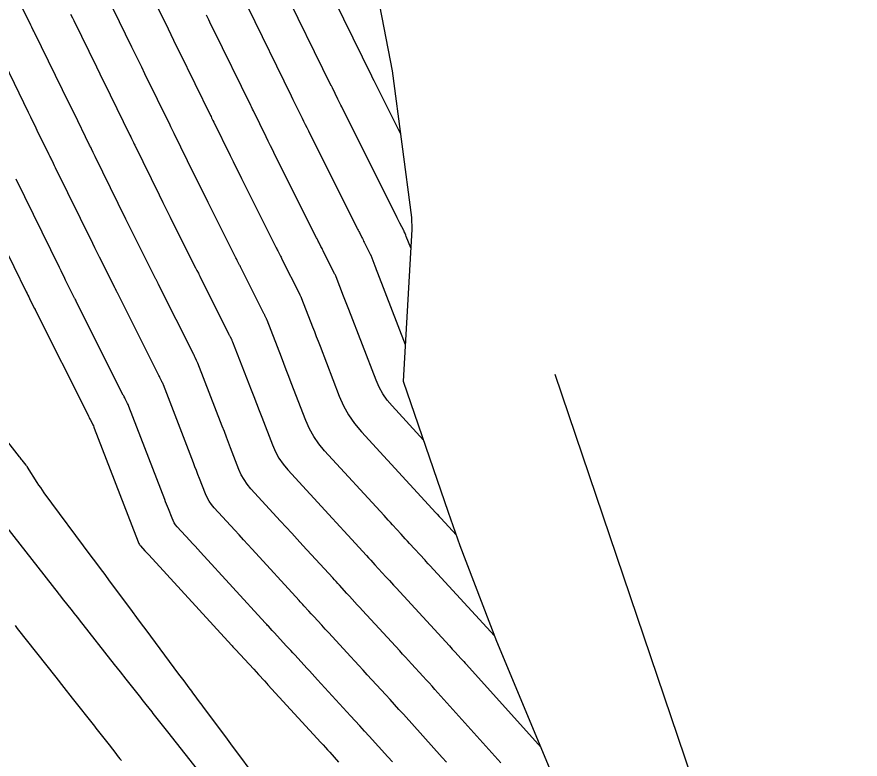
# Model space of a CAD drawing. Extents: x 954385 to 988206, y 1868364 to 1924553.
# Drawn here: x 957267.5 to 957329.6, y 1920740.6 to 1920795.3 of the extents above; entities that cross this region are included whole.
import ezdxf

# ---------------------------------------------------------------- set-up
doc = ezdxf.new("R2010")
doc.units = 0
for name, color, linetype in [('Default', 7, 'Continuous'), ('Ex_Major Contours', 7, 'Continuous'), ('Ex_Minor Contours', 7, 'Continuous'), ('Perimeter', 7, 'Continuous'), ('Slopes', 7, 'Continuous')]:
    doc.layers.add(name, color=color, linetype=linetype)

msp = doc.modelspace()

# ---------------------------------------------------------------- linework, layer by layer
at = {"layer": 'Default'}
msp.add_arc((966995.782, 1926764.927), 11459.156, 211.4606918, 214.0750737, dxfattribs=at)
at = {"layer": 'Ex_Major Contours'}
for points in [[(957277.472, 1920796.729), (957278.62, 1920794.382), (957278.824, 1920793.967), (957279.027, 1920793.552), (957279.23, 1920793.137), (957279.433, 1920792.722), (957281.747, 1920788), (957281.788, 1920787.916), (957281.829, 1920787.832), (957281.932, 1920787.623), (957281.993, 1920787.498), (957283.2, 1920785.037), (957283.408, 1920784.613), (957283.618, 1920784.19), (957283.828, 1920783.767), (957284.039, 1920783.345), (957286.598, 1920778.236), (957286.633, 1920778.167), (957286.668, 1920778.098), (957286.702, 1920778.029), (957286.737, 1920777.961), (957286.877, 1920777.685), (957286.911, 1920777.616), (957286.946, 1920777.547), (957286.981, 1920777.478), (957287.016, 1920777.409), (957288.302, 1920774.842), (957288.33, 1920774.788), (957288.357, 1920774.733), (957288.413, 1920774.623), (957288.426, 1920774.596), (957288.439, 1920774.568), (957288.451, 1920774.54), (957288.462, 1920774.511), (957289.268, 1920772.426), (957289.406, 1920772.069), (957289.544, 1920771.712), (957289.682, 1920771.355), (957289.82, 1920770.998), (957291.242, 1920767.315), (957291.555, 1920766.602), (957291.931, 1920765.926), (957292.369, 1920765.29), (957292.869, 1920764.692), (957298.351, 1920758.715), (957298.443, 1920758.615), (957298.596, 1920758.448), (957298.657, 1920758.381), (957298.719, 1920758.314), (957299.871, 1920757.06)], [(957295.151, 1920740.354), (957294.81, 1920740.734), (957293.448, 1920742.252), (957293.107, 1920742.631), (957292.765, 1920743.009), (957292.422, 1920743.386), (957292.078, 1920743.762), (957289.641, 1920746.413), (957289.443, 1920746.629), (957289.245, 1920746.845), (957289.047, 1920747.061), (957288.849, 1920747.276), (957287.984, 1920748.218), (957287.822, 1920748.394), (957287.66, 1920748.571), (957287.498, 1920748.747), (957287.336, 1920748.923), (957286.478, 1920749.857), (957286.306, 1920750.045), (957286.019, 1920750.357), (957285.962, 1920750.419), (957285.905, 1920750.482), (957285.847, 1920750.544), (957285.79, 1920750.607), (957281.012, 1920755.821), (957280.816, 1920756.035), (957280.619, 1920756.249), (957280.423, 1920756.464), (957280.227, 1920756.678), (957279.301, 1920757.687), (957279.182, 1920757.829), (957279.078, 1920757.98), (957278.989, 1920758.141), (957278.914, 1920758.31), (957278.645, 1920759.008), (957278.578, 1920759.182), (957278.511, 1920759.356), (957278.443, 1920759.53), (957278.376, 1920759.705), (957275.732, 1920766.544), (957275.702, 1920766.617), (957275.671, 1920766.689), (957275.639, 1920766.761), (957275.604, 1920766.831), (957275.462, 1920767.113), (957275.426, 1920767.183), (957275.391, 1920767.253), (957275.356, 1920767.324), (957275.32, 1920767.394), (957271.86, 1920774.298), (957271.839, 1920774.339), (957271.818, 1920774.38), (957271.776, 1920774.463), (957271.756, 1920774.504), (957271.735, 1920774.545), (957271.072, 1920775.869), (957270.958, 1920776.097), (957270.845, 1920776.325), (957270.732, 1920776.553), (957270.619, 1920776.781), (957267.422, 1920783.3)], [(957266.173, 1920758.329), (957270.528, 1920752.789), (957270.578, 1920752.725), (957270.628, 1920752.662), (957270.829, 1920752.407), (957271.551, 1920751.491), (957271.679, 1920751.328), (957271.808, 1920751.164), (957271.937, 1920751.001), (957272.065, 1920750.837), (957274.659, 1920747.543), (957275.085, 1920747.001), (957275.512, 1920746.46), (957276.586, 1920745.096), (957276.688, 1920744.966), (957276.79, 1920744.836), (957276.892, 1920744.707), (957276.995, 1920744.577), (957277.415, 1920744.042), (957277.511, 1920743.92), (957277.608, 1920743.798), (957277.704, 1920743.675), (957277.8, 1920743.553), (957278.186, 1920743.064), (957278.282, 1920742.941), (957278.379, 1920742.819), (957278.475, 1920742.697), (957278.572, 1920742.574), (957282.418, 1920737.702)]]:
    msp.add_lwpolyline(points, dxfattribs=at)
at = {"layer": 'Ex_Minor Contours'}
for points in [[(957289.497, 1920799.333), (957293.622, 1920790.913), (957293.65, 1920790.856), (957293.787, 1920790.577), (957293.81, 1920790.529), (957293.834, 1920790.481), (957293.858, 1920790.433), (957293.882, 1920790.386), (957295.753, 1920786.651)], [(957296.505, 1920778.245), (957296.181, 1920779.084), (957296.149, 1920779.168), (957296.101, 1920779.292), (957296.098, 1920779.298), (957296.091, 1920779.311), (957296.031, 1920779.431), (957296.011, 1920779.472), (957295.99, 1920779.513), (957295.714, 1920780.059), (957295.664, 1920780.157), (957295.615, 1920780.255), (957295.566, 1920780.353), (957295.516, 1920780.451), (957291.421, 1920788.625), (957291.35, 1920788.767), (957291.28, 1920788.908), (957291.21, 1920789.05), (957291.14, 1920789.192), (957290.729, 1920790.03), (957290.66, 1920790.171), (957290.653, 1920790.185), (957286.981, 1920797.68)], [(957303.148, 1920740.285), (957298.294, 1920745.696), (957298.079, 1920745.935), (957297.863, 1920746.173), (957297.647, 1920746.41), (957297.43, 1920746.647), (957296.562, 1920747.593), (957296.344, 1920747.829), (957296.127, 1920748.066), (957295.91, 1920748.302), (957295.693, 1920748.538), (957292.952, 1920751.523), (957292.76, 1920751.731), (957292.568, 1920751.94), (957292.185, 1920752.357), (957291.994, 1920752.566), (957291.802, 1920752.774), (957291.253, 1920753.372), (957291.129, 1920753.507), (957291.006, 1920753.641), (957290.882, 1920753.776), (957290.759, 1920753.911), (957288.554, 1920756.317), (957288.145, 1920756.763), (957287.736, 1920757.209), (957287.328, 1920757.655), (957286.919, 1920758.101), (957284.728, 1920760.489), (957284.457, 1920760.813), (957284.219, 1920761.159), (957284.015, 1920761.525), (957283.845, 1920761.912), (957283.231, 1920763.503), (957283.078, 1920763.901), (957282.924, 1920764.299), (957282.77, 1920764.696), (957282.617, 1920765.094), (957280.824, 1920769.731), (957280.802, 1920769.786), (957280.778, 1920769.841), (957280.754, 1920769.895), (957280.727, 1920769.948), (957280.62, 1920770.161), (957280.593, 1920770.214), (957280.566, 1920770.267), (957280.54, 1920770.32), (957280.513, 1920770.373), (957277.922, 1920775.542), (957277.902, 1920775.582), (957277.882, 1920775.622), (957277.862, 1920775.662), (957277.841, 1920775.702), (957277.761, 1920775.862), (957277.74, 1920775.902), (957277.72, 1920775.942), (957277.7, 1920775.982), (957277.68, 1920776.022), (957276.394, 1920778.588), (957276.174, 1920779.029), (957275.954, 1920779.471), (957275.736, 1920779.913), (957275.518, 1920780.356), (957273.251, 1920784.979), (957273.182, 1920785.118), (957273.114, 1920785.258), (957272.977, 1920785.536), (957272.943, 1920785.606), (957272.909, 1920785.675), (957272.875, 1920785.745), (957272.841, 1920785.815), (957271.669, 1920788.207), (957271.462, 1920788.63), (957271.255, 1920789.052), (957271.048, 1920789.474), (957270.842, 1920789.896), (957268.776, 1920794.116), (957268.733, 1920794.204), (957268.69, 1920794.292), (957268.582, 1920794.513), (957268.517, 1920794.645), (957267.502, 1920796.721)], [(957284.465, 1920796.027), (957287.685, 1920789.456), (957287.73, 1920789.363), (957287.81, 1920789.2), (957287.822, 1920789.177), (957288.493, 1920787.807), (957288.609, 1920787.571), (957288.726, 1920787.336), (957288.843, 1920787.1), (957288.96, 1920786.865), (957292.544, 1920779.713), (957292.588, 1920779.625), (957292.632, 1920779.536), (957292.677, 1920779.448), (957292.722, 1920779.36), (957292.9, 1920779.007), (957292.945, 1920778.918), (957292.989, 1920778.83), (957293.034, 1920778.742), (957293.078, 1920778.653), (957293.495, 1920777.822), (957293.515, 1920777.781), (957293.536, 1920777.74), (957293.541, 1920777.73), (957293.546, 1920777.719), (957293.55, 1920777.709), (957293.555, 1920777.698), (957293.855, 1920776.921), (957293.907, 1920776.788), (957293.958, 1920776.655), (957294.01, 1920776.522), (957294.061, 1920776.388), (957296.096, 1920771.115)], [(957271.44, 1920795.467), (957271.57, 1920795.2), (957271.622, 1920795.094), (957271.675, 1920794.987), (957273.34, 1920791.584), (957273.593, 1920791.068), (957273.846, 1920790.552), (957274.099, 1920790.035), (957274.351, 1920789.519), (957275.81, 1920786.543), (957275.869, 1920786.422), (957275.928, 1920786.302), (957276.076, 1920786), (957276.135, 1920785.879), (957276.165, 1920785.819), (957277.967, 1920782.143), (957278.238, 1920781.594), (957278.509, 1920781.044), (957278.782, 1920780.496), (957279.056, 1920779.947), (957280.653, 1920776.76), (957280.678, 1920776.71), (957280.703, 1920776.661), (957280.728, 1920776.611), (957280.753, 1920776.561), (957280.853, 1920776.363), (957280.878, 1920776.313), (957280.903, 1920776.264), (957280.928, 1920776.214), (957280.953, 1920776.165), (957283.109, 1920771.863), (957283.132, 1920771.818), (957283.154, 1920771.774), (957283.177, 1920771.729), (957283.199, 1920771.685), (957283.289, 1920771.507), (957283.311, 1920771.462), (957283.332, 1920771.416), (957283.352, 1920771.371), (957283.37, 1920771.324), (957284.737, 1920767.788), (957284.934, 1920767.279), (957285.131, 1920766.77), (957285.328, 1920766.26), (957285.524, 1920765.751), (957286.311, 1920763.713), (957286.529, 1920763.217), (957286.79, 1920762.748), (957287.094, 1920762.305), (957287.442, 1920761.89), (957290.73, 1920758.305), (957291.012, 1920757.997), (957291.295, 1920757.689), (957291.578, 1920757.38), (957291.86, 1920757.072), (957293.243, 1920755.563), (957293.4, 1920755.392), (957293.556, 1920755.221), (957293.713, 1920755.051), (957293.869, 1920754.88), (957294.683, 1920753.994), (957294.809, 1920753.858), (957294.934, 1920753.721), (957295.247, 1920753.38), (957295.435, 1920753.175), (957299.357, 1920748.906), (957299.568, 1920748.676), (957299.78, 1920748.446), (957300.202, 1920747.986), (957300.308, 1920747.871), (957300.413, 1920747.755), (957300.518, 1920747.64), (957300.622, 1920747.524), (957306.108, 1920741.408)], [(957302.676, 1920749.649), (957297.919, 1920754.828), (957297.801, 1920754.957), (957297.624, 1920755.15), (957297.565, 1920755.214), (957296.42, 1920756.46), (957296.264, 1920756.63), (957296.107, 1920756.801), (957295.95, 1920756.972), (957295.793, 1920757.143), (957295.167, 1920757.827), (957295.01, 1920757.998), (957294.854, 1920758.169), (957294.697, 1920758.339), (957294.54, 1920758.51), (957290.156, 1920763.291), (957289.732, 1920763.798), (957289.361, 1920764.337), (957289.042, 1920764.909), (957288.776, 1920765.514), (957287.7, 1920768.303), (957287.519, 1920768.772), (957287.338, 1920769.241), (957287.156, 1920769.71), (957286.975, 1920770.179), (957285.916, 1920772.918), (957285.901, 1920772.955), (957285.885, 1920772.992), (957285.869, 1920773.029), (957285.851, 1920773.065), (957285.778, 1920773.209), (957285.76, 1920773.245), (957285.742, 1920773.281), (957285.724, 1920773.317), (957285.706, 1920773.353), (957283.984, 1920776.787), (957283.955, 1920776.846), (957283.925, 1920776.905), (957283.895, 1920776.965), (957283.865, 1920777.024), (957283.745, 1920777.261), (957283.715, 1920777.32), (957283.685, 1920777.38), (957283.655, 1920777.439), (957283.626, 1920777.498), (957281.578, 1920781.584), (957281.32, 1920782.101), (957281.064, 1920782.617), (957280.808, 1920783.134), (957280.553, 1920783.652), (957279.079, 1920786.658), (957279.004, 1920786.812), (957278.879, 1920787.067), (957278.828, 1920787.169), (957278.778, 1920787.271), (957276.918, 1920791.069), (957276.677, 1920791.56), (957276.436, 1920792.052), (957276.196, 1920792.543), (957275.955, 1920793.035), (957274.573, 1920795.858)], [(957297.443, 1920764.065), (957295.13, 1920766.586), (957294.767, 1920767.021), (957294.449, 1920767.483), (957294.176, 1920767.973), (957293.948, 1920768.491), (957291.941, 1920773.693), (957291.846, 1920773.938), (957291.751, 1920774.183), (957291.657, 1920774.429), (957291.562, 1920774.674), (957291.009, 1920776.105), (957291.001, 1920776.124), (957290.992, 1920776.144), (957290.984, 1920776.163), (957290.974, 1920776.182), (957290.927, 1920776.276), (957290.908, 1920776.313), (957290.899, 1920776.332), (957290.047, 1920778.031), (957290.007, 1920778.11), (957289.968, 1920778.189), (957289.928, 1920778.267), (957289.888, 1920778.346), (957289.729, 1920778.66), (957289.69, 1920778.739), (957289.65, 1920778.817), (957289.61, 1920778.896), (957289.571, 1920778.975), (957286.5, 1920785.105), (957286.335, 1920785.434), (957286.172, 1920785.763), (957286.009, 1920786.092), (957285.847, 1920786.422), (957284.907, 1920788.337), (957284.844, 1920788.468), (957284.764, 1920788.63), (957284.716, 1920788.728), (957281.949, 1920794.375), (957281.783, 1920794.713), (957281.617, 1920795.052), (957281.452, 1920795.391)], [(957299.141, 1920740.329), (957298.815, 1920740.692), (957295.965, 1920743.869), (957295.64, 1920744.23), (957295.314, 1920744.591), (957294.987, 1920744.95), (957294.659, 1920745.308), (957293.305, 1920746.781), (957292.996, 1920747.118), (957292.686, 1920747.455), (957292.376, 1920747.792), (957292.067, 1920748.129), (957290.468, 1920749.87), (957290.21, 1920750.151), (957289.952, 1920750.432), (957289.359, 1920751.077), (957289.179, 1920751.274), (957288.998, 1920751.471), (957288.636, 1920751.865), (957288.546, 1920751.963), (957288.455, 1920752.062), (957288.365, 1920752.16), (957288.275, 1920752.259), (957284.822, 1920756.026), (957284.5, 1920756.378), (957284.178, 1920756.729), (957283.856, 1920757.081), (957283.534, 1920757.432), (957282.015, 1920759.088), (957281.82, 1920759.321), (957281.649, 1920759.569), (957281.502, 1920759.833), (957281.38, 1920760.111), (957280.938, 1920761.255), (957280.828, 1920761.541), (957280.717, 1920761.827), (957280.607, 1920762.113), (957280.496, 1920762.399), (957278.278, 1920768.137), (957278.252, 1920768.202), (957278.225, 1920768.265), (957278.196, 1920768.328), (957278.166, 1920768.39), (957278.041, 1920768.637), (957278.01, 1920768.698), (957277.979, 1920768.76), (957277.948, 1920768.822), (957277.917, 1920768.884), (957274.891, 1920774.92), (957274.876, 1920774.95), (957274.86, 1920774.981), (957274.845, 1920775.011), (957274.83, 1920775.041), (957274.768, 1920775.162), (957274.753, 1920775.193), (957274.738, 1920775.223), (957274.723, 1920775.253), (957274.707, 1920775.283), (957273.733, 1920777.229), (957273.566, 1920777.563), (957273.399, 1920777.898), (957273.234, 1920778.233), (957273.069, 1920778.568), (957270.337, 1920784.14), (957270.259, 1920784.297), (957270.182, 1920784.455), (957270.027, 1920784.771), (957269.988, 1920784.85), (957269.95, 1920784.929), (957269.911, 1920785.007), (957269.872, 1920785.086), (957268.986, 1920786.896), (957268.825, 1920787.224), (957268.664, 1920787.551), (957268.504, 1920787.879), (957268.343, 1920788.207), (957265.878, 1920793.245)], [(957264.508, 1920782.461), (957268.17, 1920774.994), (957268.23, 1920774.872), (957268.29, 1920774.751), (957268.35, 1920774.63), (957268.41, 1920774.51), (957268.762, 1920773.807), (957268.784, 1920773.763), (957268.817, 1920773.698), (957268.828, 1920773.676), (957272.724, 1920765.904), (957272.764, 1920765.825), (957272.803, 1920765.746), (957272.843, 1920765.667), (957272.883, 1920765.589), (957273.042, 1920765.273), (957273.081, 1920765.194), (957273.118, 1920765.113), (957273.153, 1920765.032), (957273.186, 1920764.95), (957276.255, 1920757.01), (957276.304, 1920756.885), (957276.352, 1920756.76), (957276.449, 1920756.51), (957276.475, 1920756.449), (957276.508, 1920756.391), (957276.545, 1920756.337), (957276.588, 1920756.286), (957276.92, 1920755.923), (957276.99, 1920755.847), (957277.061, 1920755.77), (957277.131, 1920755.693), (957277.202, 1920755.616), (957283.306, 1920748.955), (957283.354, 1920748.902), (957283.403, 1920748.849), (957283.573, 1920748.664), (957283.597, 1920748.637), (957284.936, 1920747.179), (957285.11, 1920746.99), (957285.283, 1920746.801), (957285.717, 1920746.329), (957285.89, 1920746.14), (957285.977, 1920746.046), (957289.89, 1920741.786), (957290.054, 1920741.607), (957290.218, 1920741.428), (957290.381, 1920741.248), (957290.543, 1920741.067), (957291.191, 1920740.345)], [(957284.97, 1920739.38), (957283.62, 1920741.193), (957283.372, 1920741.526), (957283.123, 1920741.86), (957282.875, 1920742.193), (957282.627, 1920742.527), (957281.33, 1920744.268), (957281.233, 1920744.398), (957281.136, 1920744.528), (957281.04, 1920744.658), (957280.943, 1920744.788), (957280.551, 1920745.316), (957280.457, 1920745.443), (957280.362, 1920745.57), (957280.268, 1920745.696), (957280.174, 1920745.823), (957279.798, 1920746.329), (957279.704, 1920746.456), (957279.609, 1920746.582), (957279.515, 1920746.709), (957279.421, 1920746.835), (957277.002, 1920750.092), (957276.665, 1920750.544), (957276.329, 1920750.997), (957275.993, 1920751.449), (957275.656, 1920751.902), (957274.311, 1920753.712), (957273.975, 1920754.165), (957273.639, 1920754.617), (957273.303, 1920755.07), (957272.967, 1920755.523), (957269.502, 1920760.195), (957269.367, 1920760.38), (957269.236, 1920760.568), (957269.109, 1920760.757), (957268.985, 1920760.95), (957268.268, 1920762.088), (957268.261, 1920762.099), (957268.253, 1920762.111), (957268.245, 1920762.122), (957268.236, 1920762.133), (957268.194, 1920762.187), (957268.168, 1920762.219), (957267.879, 1920762.59), (957267.828, 1920762.655), (957267.777, 1920762.721), (957267.726, 1920762.786), (957267.675, 1920762.851), (957265.864, 1920765.141)], [(957267.342, 1920750.409), (957267.508, 1920750.197), (957270.339, 1920746.603), (957270.949, 1920745.828), (957271.559, 1920745.054), (957273.193, 1920742.979), (957273.291, 1920742.855), (957273.389, 1920742.73), (957273.487, 1920742.606), (957273.585, 1920742.481), (957274.076, 1920741.859), (957274.272, 1920741.61), (957274.778, 1920740.967), (957274.878, 1920740.839), (957274.979, 1920740.711), (957275.08, 1920740.584), (957275.18, 1920740.456)]]:
    msp.add_lwpolyline(points, dxfattribs=at)
at = {"layer": 'Perimeter'}
msp.add_lwpolyline([(957293.117, 1920801.711), (957295.139, 1920791.285), (957296.569, 1920780.485), (957296.582, 1920779.593), (957295.941, 1920768.405), (957299.277, 1920758.765), (957300.135, 1920756.302), (957302.827, 1920749.254), (957306.718, 1920739.95), (957308.378, 1920735.888), (957311.281, 1920731.062), (957316.893, 1920722.826), (957319.978, 1920717.556), (957321.877, 1920714.2), (957326.371, 1920705.265)], dxfattribs=at)
at = {"layer": 'Slopes'}
msp.add_lwpolyline([(957307.131, 1920768.928), (957319.691, 1920731.801), (957315.184, 1920735.761), (957319.691, 1920731.801), (957320.867, 1920737.684)], dxfattribs=at)

doc.saveas('drawing.dxf')
